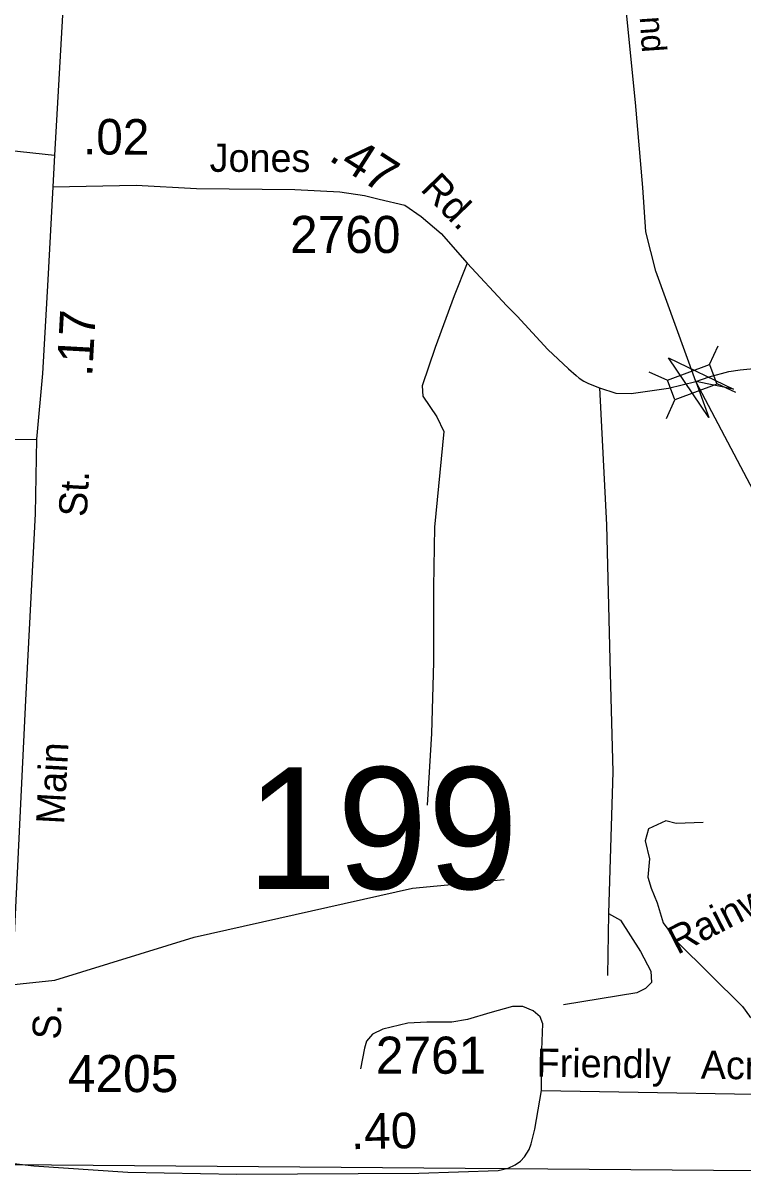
# Model space of a CAD drawing. Extents: x 1547597 to 1699558, y 810033 to 920809.
# Drawn here: x 1636248 to 1638672, y 819893 to 823777 of the extents above; entities that cross this region are included whole.
import ezdxf

# ---------------------------------------------------------------- set-up
doc = ezdxf.new("R2010")
doc.units = 0
for name, color, linetype in [('Exist Boundary Political CountyLine', 7, 'Continuous'), ('Exist Hydrographic Creek Single Shore', 7, 'Continuous'), ('Exist Hydrographic Misc Water Feature', 7, 'Continuous'), ('Exist Railroad Mainline', 7, 'Continuous'), ('Exist Railroad Mainline Label', 7, 'Continuous'), ('Exist Road Non-System Type 51', 7, 'Continuous'), ('Exist Road Non-System Type 51 Label', 7, 'Continuous'), ('Exist Road Secondary Mileage Hundredths English Label', 7, 'Continuous'), ('Exist Road Secondary Structure Standard Bridge Attributed CELL', 7, 'Continuous'), ('Exist Road Secondary Structure Standard Bridge CELL', 7, 'Continuous'), ('Exist Road Secondary Structure Standard Bridge Number Label', 7, 'Continuous'), ('Exist Road Secondary Type 51 Attributed', 7, 'Continuous'), ('Exist Road Secondary Type 51 Label', 7, 'Continuous'), ('Exist Road Secondary Type 51 Number Label', 7, 'Continuous')]:
    doc.layers.add(name, color=color, linetype=linetype)

msp = doc.modelspace()

# ---------------------------------------------------------------- linework, layer by layer
at = {"layer": 'Exist Boundary Political CountyLine'}
msp.add_lwpolyline([(1624566.7, 820052.4), (1633697.6, 819951.5), (1640939.6, 819892.6), (1640965.4, 821140.1), (1640976.4, 821460.9), (1640986, 822224.9), (1640988.5, 822760.6), (1640998.3, 823208.8), (1640998.2, 824090.8), (1641007.3, 824814.8), (1641010.8, 825534.9), (1641024.7, 826318.8), (1641039.9, 827050.5), (1641045, 827752.6), (1641044.6, 828629.3), (1641047.4, 828754.8), (1641055.1, 829098.3), (1641064, 829362.2), (1641086.9, 830078.1), (1641093.5, 830596.3), (1641106.9, 830851.7)], dxfattribs=at)
at = {"layer": 'Exist Hydrographic Creek Single Shore'}
msp.add_lwpolyline([(1635621.8, 820636), (1636120.9, 820527.4), (1636354.9, 820552.2), (1636823.9, 820697), (1637559, 820862.6), (1637868, 820891.5)], dxfattribs=at)
at = {"layer": 'Exist Hydrographic Misc Water Feature'}
msp.add_lwpolyline([(1638537.4, 821082.8), (1638447.2, 821079.8), (1638412.3, 821088.6), (1638354.1, 821062.4), (1638342.4, 821021.6), (1638357, 820960.5), (1638351.2, 820899.4), (1638362.8, 820861.6), (1638383.2, 820812.2), (1638403.5, 820745.2), (1638450.1, 820681.2), (1638670.7, 820463.1), (1638694.3, 820430.8), (1638786.1, 820355.3), (1638861.8, 820247.7), (1639018.9, 820055.6), (1639083.9, 820003.1), (1639111.5, 819982.7), (1639167.3, 819968.4), (1639234.2, 819945.1), (1639278.7, 819928.1)], dxfattribs=at)
at = {"layer": 'Exist Railroad Mainline'}
msp.add_lwpolyline([(1638847.8, 821934.9), (1638512.9, 822569.5), (1638379, 822941.2), (1638344.8, 823073.6), (1638334.4, 823222.8), (1638309.7, 823509.4), (1638271.1, 823902.2), (1638243.6, 824219), (1638219.9, 824547.5), (1638211.5, 824683.5), (1638194.9, 824785.9), (1638135.4, 824978.6), (1638020, 825168.1), (1637879.8, 825458.1), (1637691, 825864.5), (1637538.9, 826162.6), (1637443.6, 826363.8), (1637373.5, 826498.7), (1637200, 826857), (1637087, 827086.5), (1636991.8, 827291.7)], dxfattribs=at)
at = {"layer": 'Exist Road Non-System Type 51'}
msp.add_line((1638218.8, 820777.2), (1638215.9, 820567.7), dxfattribs=at)
for points in [[(1637743, 822968.2), (1637699.4, 822857.6), (1637635.4, 822683.1), (1637591.7, 822555), (1637594.6, 822520.1), (1637641.2, 822450.3), (1637664.5, 822400.8), (1637632.8, 822078.7), (1637629.8, 821876.4), (1637629.8, 821623.5), (1637622.8, 821383.5), (1637608.5, 821142.1)], [(1638188.8, 822547.4), (1638212.9, 822086.6), (1638224.6, 821586.1), (1638233.3, 821254.4), (1638218.8, 820777.2)], [(1637993.3, 820180.8), (1639034.2, 820163), (1639054.2, 820164.8), (1639074.3, 820166.6), (1639098.4, 820170.3), (1639120.3, 820177.8), (1639142.5, 820183.6), (1639325.8, 820283.3), (1639333.9, 820297.4), (1639338.3, 820317.6), (1639338.3, 820346.5), (1639331.7, 820367.9), (1639069.1, 820892.3)], [(1638218.8, 820777.2), (1638259.5, 820754), (1638326.4, 820649.2), (1638361.3, 820582.3), (1638364.2, 820544.5), (1638343.9, 820524.1), (1638314.8, 820509.6), (1638067.5, 820468.8)], [(1637994.7, 820317.5), (1637997.6, 820404.8), (1637988.9, 820428.1), (1637965.6, 820448.4), (1637930.7, 820463), (1637895.8, 820463), (1637820.1, 820442.6), (1637744.5, 820419.4), (1637692.1, 820410.6), (1637607.7, 820410.6), (1637543.7, 820407.7), (1637459.3, 820387.3), (1637424.4, 820369.9), (1637404.1, 820346.6), (1637398.2, 820323.3), (1637383.7, 820253.5)]]:
    msp.add_lwpolyline(points, dxfattribs=at)
at = {"layer": 'Exist Road Secondary Structure Standard Bridge Attributed CELL'}
msp.add_lwpolyline([(1638557.4, 822447.4), (1638420.8, 822649.3), (1638640.1, 822542.7), (1638512.9, 822569.5)], close=True, dxfattribs=at)
at = {"layer": 'Exist Road Secondary Structure Standard Bridge CELL'}
for p, q in [((1638559.3, 822626.4), (1638587.9, 822689.2)), ((1638354.9, 822602.1), (1638417.7, 822573.6)), ((1638583.6, 822561.8), (1638646.4, 822533.3)), ((1638414, 822444.7), (1638442.6, 822507.5))]:
    msp.add_line(p, q, dxfattribs=at)
msp.add_lwpolyline([(1638417.7, 822573.6), (1638559.2, 822626.7), (1638584, 822560.6), (1638442.6, 822507.5)], close=True, dxfattribs=at)
at = {"layer": 'Exist Road Secondary Type 51 Attributed'}
msp.add_line((1636354.2, 823332.1), (1636348.2, 823225), dxfattribs=at)
for points in [[(1635157.7, 826275.6), (1635400.4, 826056.1), (1635458.9, 825993.1), (1635535.3, 825910.7), (1635605.7, 825807.3), (1635704.6, 825647), (1635782.5, 825514.4), (1635917.4, 825285.1), (1636104.7, 824972.6), (1636199.1, 824809.3), (1636281.6, 824672.2), (1636331, 824556.8), (1636364, 824460.9), (1636380.5, 824384.5), (1636392.4, 824305), (1636396.9, 824207.6), (1636383.5, 823842.7), (1636354.2, 823332.1)], [(1634340.3, 823598.1), (1634423.3, 823585.9), (1634531.9, 823571), (1634639.9, 823555.5), (1634746.7, 823541.1), (1634914, 823515.6), (1635252.1, 823465.9), (1635932.4, 823376.7), (1636123.5, 823355.7), (1636354.2, 823332.1)], [(1636348.2, 823225), (1636331.1, 822912), (1636313.5, 822596.3), (1636293.7, 822374.5)], [(1636348.2, 823225), (1636628.5, 823230.9), (1636832.6, 823219.5), (1637162.8, 823216.1), (1637314.4, 823207.6), (1637397.8, 823195.6), (1637446.6, 823183.1), (1637533.5, 823163.2), (1637588.8, 823125.3), (1637655.7, 823067.1), (1637743, 822968.2), (1637877, 822824.4), (1637911.3, 822789.4), (1638015.1, 822676.9), (1638084.4, 822611.4), (1638110, 822589), (1638120.1, 822580.6), (1638135.9, 822570.3), (1638151.3, 822562.8), (1638188.8, 822547.4), (1638243.6, 822530), (1638295.6, 822528.8), (1638421.4, 822546.8), (1638512.9, 822569.5)], [(1638512.9, 822569.5), (1638558.3, 822585.1), (1638624.5, 822602.2), (1638662.5, 822608.9), (1638685.2, 822610.4), (1638722.7, 822614), (1638941.7, 822612.3), (1639149.4, 822591.9), (1639282.2, 822591.9), (1639354.4, 822595.3), (1639432.7, 822600.4), (1639475.2, 822607.2), (1639515.8, 822623.4), (1639567.7, 822641), (1639614, 822656.1), (1639648.9, 822675.4), (1639674.9, 822692.3), (1639707.3, 822709.8), (1639739.3, 822731), (1639858.1, 822833.3)], [(1635816.7, 822357.2), (1636023.6, 822371.6), (1636293.7, 822374.5)], [(1636293.7, 822374.5), (1636289.2, 822122.8), (1636256.1, 821495.3), (1636218, 820703.8)], [(1636178.8, 819939.4), (1636284.3, 819926.7), (1636601, 819905.8), (1636967.6, 819898.5), (1637580.8, 819901.4), (1637847.5, 819910.4), (1637881.1, 819919.3), (1637904.5, 819930.5), (1637923.2, 819941.9), (1637936.5, 819956.7), (1637951.7, 819981.4), (1637959.2, 820001), (1637971.2, 820050.5), (1637993.3, 820180.8), (1637994.7, 820317.5)]]:
    msp.add_lwpolyline(points, dxfattribs=at)

# ---------------------------------------------------------------- texts
at = {"layer": 'Exist Railroad Mainline Label'}
msp.add_text('Southbound', height=82.02, rotation=273.9068, dxfattribs=at).set_placement((1638291.9, 824265.3))
at = {"layer": 'Exist Road Non-System Type 51 Label'}
for s, rotation, p in [('Rainwood', 27.1483, (1638450.6, 820636.6)), ('Friendly', 359.3006, (1637976.7, 820226.8)), ('Acres', 359.3006, (1638529.3, 820220))]:
    msp.add_text(s, height=95, rotation=rotation, dxfattribs=at).set_placement(p)
at = {"layer": 'Exist Road Secondary Mileage Hundredths English Label'}
for s, rotation, p in [('.02', 359.7018, (1636449.9, 823334)), ('.47', 327.3891, (1637273.1, 823317.1)), ('.17', 86.805, (1636480.8, 822583.7)), ('.40', 0.9774, (1637352.9, 819982.5))]:
    msp.add_text(s, height=120, rotation=rotation, dxfattribs=at).set_placement(p)
at = {"layer": 'Exist Road Secondary Structure Standard Bridge Number Label'}
msp.add_text('199', height=410.1, dxfattribs=at).set_placement((1637000.2, 820859.5))
at = {"layer": 'Exist Road Secondary Type 51 Label'}
for s, rotation, p in [('Jones', 359.8866, (1636876.4, 823275.5)), ('Rd.', 313.9317, (1637582.7, 823214.9)), ('St.', 86.805, (1636462.5, 822111.4)), ('Main', 86.9749, (1636386.5, 821075.8)), ('S.', 87.2422, (1636373.5, 820350.6))]:
    msp.add_text(s, height=95, rotation=rotation, dxfattribs=at).set_placement(p)
at = {"layer": 'Exist Road Secondary Type 51 Number Label'}
for s, p in [('2760', (1637146.9, 823002)), ('2761', (1637435.7, 820236.9)), ('4205', (1636399.1, 820175))]:
    msp.add_text(s, height=125, dxfattribs=at).set_placement(p)

doc.saveas('drawing.dxf')
